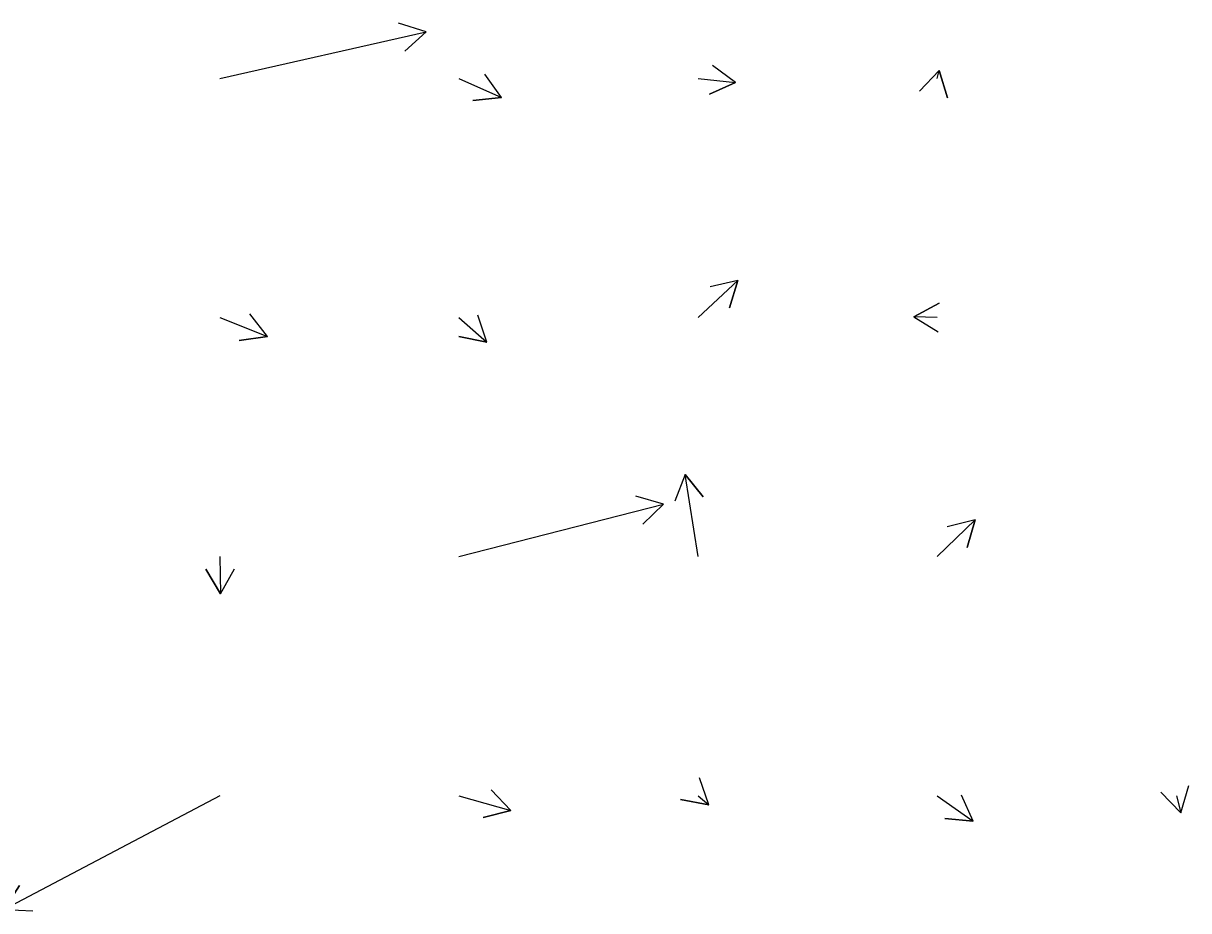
# Model space of a CAD drawing. Extents: x 954385 to 988206, y 1868364 to 1924553.
# Drawn here: x 987316 to 987559.7, y 1870194.9 to 1870380.4 of the extents above; entities that cross this region are included whole.
import ezdxf

# ---------------------------------------------------------------- set-up
doc = ezdxf.new("R2010")
doc.units = 0
doc.layers.add('26', color=7, linetype='Continuous')

msp = doc.modelspace()

# ---------------------------------------------------------------- linework, layer by layer
at = {"layer": '26'}
for points in [[(987357.13, 1870368.93), (987400.24, 1870378.67), (987395.83, 1870374.6), (987400.24, 1870378.67), (987394.51, 1870380.45)], [(987457.13, 1870368.93), (987464.97, 1870368.09), (987459.48, 1870365.66), (987464.97, 1870368.09), (987460.12, 1870371.62)], [(987507.13, 1870368.93), (987507.53, 1870370.61), (987509.24, 1870364.86), (987507.53, 1870370.61), (987503.41, 1870366.25)], [(987407.13, 1870368.93), (987416, 1870364.91), (987410.03, 1870364.32), (987416, 1870364.91), (987412.5, 1870369.78)], [(987457.13, 1870318.93), (987465.45, 1870326.68), (987463.7, 1870320.95), (987465.45, 1870326.68), (987459.61, 1870325.34)], [(987507.13, 1870318.93), (987502.22, 1870319.06), (987507.5, 1870321.92), (987502.22, 1870319.06), (987507.34, 1870315.92)], [(987357.13, 1870318.93), (987367.12, 1870314.95), (987361.18, 1870314.09), (987367.12, 1870314.95), (987363.4, 1870319.66)], [(987407.13, 1870318.93), (987412.96, 1870313.74), (987407.08, 1870314.95), (987412.96, 1870313.74), (987411.07, 1870319.43)], [(987457.13, 1870268.93), (987454.43, 1870286.12), (987458.2, 1870281.45), (987454.43, 1870286.12), (987452.27, 1870280.52)], [(987407.13, 1870268.93), (987449.86, 1870279.91), (987445.58, 1870275.71), (987449.86, 1870279.91), (987444.08, 1870281.53)], [(987507.13, 1870268.93), (987515.02, 1870276.62), (987513.39, 1870270.84), (987515.02, 1870276.62), (987509.2, 1870275.14)], [(987357.13, 1870268.93), (987357.29, 1870261.14), (987354.18, 1870266.28), (987357.29, 1870261.14), (987360.18, 1870266.4)], [(987457.13, 1870218.93), (987459.36, 1870216.99), (987453.47, 1870218.13), (987459.36, 1870216.99), (987457.41, 1870222.66)], [(987407.13, 1870218.93), (987418, 1870215.8), (987412.18, 1870214.36), (987418, 1870215.8), (987413.83, 1870220.12)], [(987557.13, 1870218.93), (987558.02, 1870215.32), (987553.86, 1870219.65), (987558.02, 1870215.32), (987559.69, 1870221.08)], [(987357.13, 1870218.93), (987312.03, 1870195.1), (987315.23, 1870200.18), (987312.03, 1870195.1), (987318.03, 1870194.88)], [(987507.13, 1870218.93), (987514.66, 1870213.59), (987508.68, 1870214.15), (987514.66, 1870213.59), (987512.16, 1870219.04)]]:
    msp.add_lwpolyline(points, dxfattribs=at)

doc.saveas('drawing.dxf')
